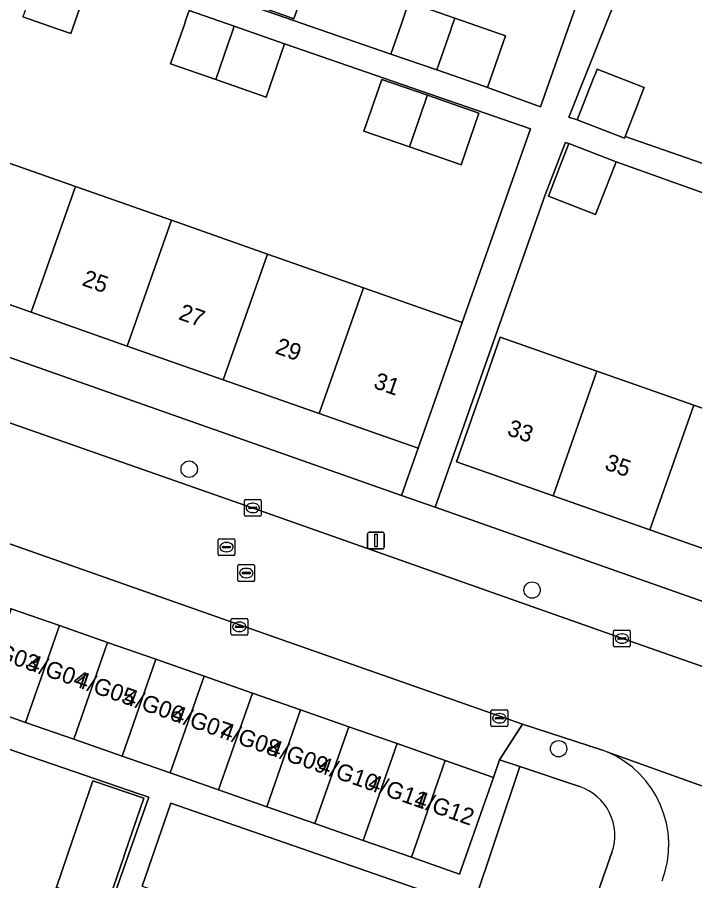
# Model space of a CAD drawing. Extents: x 163266 to 164362, y 381528 to 382286.
# Drawn here: x 163764.3 to 163804.8, y 381767.3 to 381818.9 of the extents above; entities that cross this region are included whole.
import ezdxf

# ---------------------------------------------------------------- set-up
doc = ezdxf.new("R2010")
doc.units = 0
for name, color, linetype in [('IMGEO_Boom', 7, 'Continuous'), ('IMGEO_Erf', 7, 'Continuous'), ('IMGEO_Kolk', 7, 'Continuous'), ('IMGEO_Lichtmast', 7, 'Continuous'), ('IMGEO_Pand', 7, 'Continuous'), ('IMGEO_Pand_nummerreeks', 7, 'Continuous'), ('IMGEO_Rijbaan_lokaal_open', 7, 'Continuous'), ('IMGEO_Rioolput', 7, 'Continuous'), ('IMGEO_Voetpad_open', 7, 'Continuous')]:
    doc.layers.add(name, color=color, linetype=linetype)

msp = doc.modelspace()

# ---------------------------------------------------------------- linework, layer by layer
at = {"layer": 'IMGEO_Boom'}
for centre in [(163774.544, 381791.905), (163795.057, 381784.674), (163796.639, 381775.19)]:
    msp.add_circle(centre, 0.489, dxfattribs=at)
at = {"layer": 'IMGEO_Erf'}
for points in [[(163787.688, 381819.823), (163790.428, 381818.871), (163793.457, 381817.82), (163792.384, 381814.728), (163795.551, 381813.576), (163799.648, 381825.198)], [(163807.718, 381822.512), (163801.881, 381824.57), (163797.253, 381812.961), (163797.76, 381812.79), (163798.731, 381815.281), (163798.859, 381815.606), (163798.942, 381815.821), (163801.764, 381814.721), (163801.509, 381814.069), (163801.398, 381813.783), (163800.621, 381811.792), (163806.584, 381809.723)], [(163768.641, 381821.332), (163767.47, 381817.96), (163766.587, 381818.259), (163764.604, 381818.948)], [(163733.129, 381820.984), (163739.036, 381818.906), (163744.778, 381816.887), (163750.52, 381814.867), (163756.262, 381812.847), (163762.004, 381810.827), (163767.747, 381808.807), (163773.489, 381806.788), (163779.23, 381804.768), (163784.972, 381802.748), (163790.881, 381800.67), (163794.959, 381812.258), (163780.251, 381817.34), (163779.146, 381814.157), (163776.13, 381815.203), (163773.435, 381816.139), (163774.256, 381818.503), (163774.353, 381818.782), (163774.541, 381819.322)], [(163774.991, 381820.76), (163780.776, 381818.737), (163786.613, 381816.73), (163787.22, 381818.475), (163787.57, 381819.484)], [(163805.887, 381808.218), (163800.078, 381810.276), (163800.02, 381810.126), (163799.904, 381809.829), (163798.85, 381807.128), (163796.032, 381808.227), (163796.803, 381810.205), (163797.06, 381810.865), (163797.259, 381811.376), (163797.057, 381811.447), (163796.997, 381811.305), (163795.828, 381808.307), (163789.253, 381789.626), (163821.122, 381778.41)], [(163766.06, 381755.118), (163772.137, 381772.294), (163771.532, 381772.501), (163759.849, 381776.496), (163757.586, 381770.079), (163755.503, 381764.175)], [(163797.9, 381772.923), (163794.313, 381774.123), (163791.485, 381765.67), (163773.445, 381771.929), (163771.727, 381766.978), (163774.858, 381765.89), (163774.655, 381765.304), (163773.855, 381763), (163773.661, 381762.44), (163772.898, 381760.24), (163769.766, 381761.327), (163767.393, 381754.643), (163770.053, 381753.697), (163769.026, 381750.811), (163767.998, 381747.922), (163765.178, 381748.926), (163758.709, 381730.399), (163761.868, 381729.282), (163760.69, 381725.952), (163759.83, 381723.522), (163756.671, 381724.639), (163752.72, 381713.509), (163775.587, 381705.463)], [(163793.157, 381750), (163799.834, 381768.991)]]:
    msp.add_lwpolyline(points, dxfattribs=at)
for points in [[(163778.832, 381823.024), (163781.897, 381821.96), (163781.602, 381821.113), (163780.813, 381818.841), (163780.424, 381818.976), (163779.191, 381819.404), (163777.749, 381819.905), (163775.28, 381820.761), (163775.024, 381820.85), (163775.791, 381823.06), (163775.924, 381823.442), (163776.107, 381823.97)], [(163788.795, 381814.27), (163791.877, 381813.2), (163790.805, 381810.11), (163790.586, 381810.186), (163787.722, 381811.18), (163784.998, 381812.126), (163785.911, 381814.752), (163786.072, 381815.215)], [(163765.102, 381801.288), (163759.36, 381803.308), (163753.617, 381805.328), (163747.875, 381807.348), (163742.133, 381809.367), (163736.391, 381811.387), (163730.484, 381813.465), (163729.761, 381813.719), (163728.773, 381810.911), (163787.244, 381790.333), (163788.236, 381793.151), (163782.328, 381795.229), (163776.586, 381797.249), (163770.844, 381799.268)], [(163810.505, 381793.699), (163816.29, 381791.665), (163816.701, 381791.52), (163816.524, 381791.016), (163817.181, 381790.785), (163821.897, 381789.126), (163820.984, 381786.53), (163821.242, 381786.439), (163819.707, 381782.075), (163813.66, 381784.202), (163807.875, 381786.237), (163802.09, 381788.272), (163796.306, 381790.307), (163790.526, 381792.34), (163792.185, 381797.057), (163793.151, 381799.803), (163798.936, 381797.768), (163804.72, 381795.734)], [(163766.606, 381766.901), (163767.567, 381769.713), (163768.783, 381773.268), (163771.832, 381772.226), (163770.703, 381768.923), (163770.616, 381768.671), (163769.645, 381765.83), (163768.8, 381763.359), (163765.751, 381764.4)]]:
    msp.add_lwpolyline(points, close=True, dxfattribs=at)
msp.add_arc((163796.927, 381770.003), 3.078, 340.8165, 71.5651, dxfattribs=at)
at = {"layer": 'IMGEO_Kolk'}
for p, q in [((163777.846, 381789.161), (163777.846, 381790.013)), ((163777.921, 381790.087), (163778.773, 381790.087)), ((163778.334, 381789.867), (163778.359, 381789.867)), ((163778.847, 381790.013), (163778.847, 381789.161)), ((163778.105, 381789.581), (163778.105, 381789.593)), ((163778.543, 381789.544), (163778.145, 381789.544)), ((163778.148, 381789.63), (163778.546, 381789.63)), ((163778.357, 381789.307), (163778.332, 381789.307)), ((163778.589, 381789.593), (163778.589, 381789.581)), ((163778.773, 381789.087), (163777.921, 381789.087)), ((163777.045, 381782.051), (163777.045, 381782.903)), ((163777.12, 381782.977), (163777.972, 381782.977)), ((163777.347, 381782.52), (163777.745, 381782.52)), ((163777.533, 381782.757), (163777.558, 381782.757)), ((163778.046, 381782.903), (163778.046, 381782.051)), ((163777.304, 381782.471), (163777.304, 381782.483)), ((163777.742, 381782.434), (163777.344, 381782.434)), ((163777.556, 381782.197), (163777.531, 381782.197)), ((163777.788, 381782.483), (163777.788, 381782.471)), ((163799.927, 381781.35), (163799.927, 381782.202)), ((163800.002, 381782.276), (163800.854, 381782.276)), ((163800.415, 381782.056), (163800.44, 381782.056)), ((163800.928, 381782.202), (163800.928, 381781.35)), ((163777.972, 381781.977), (163777.12, 381781.977)), ((163800.186, 381781.77), (163800.186, 381781.782)), ((163800.624, 381781.733), (163800.226, 381781.733)), ((163800.229, 381781.819), (163800.627, 381781.819)), ((163800.438, 381781.496), (163800.413, 381781.496)), ((163800.67, 381781.782), (163800.67, 381781.77)), ((163800.854, 381781.276), (163800.002, 381781.276)), ((163792.596, 381776.583), (163792.596, 381777.435)), ((163792.671, 381777.509), (163793.523, 381777.509)), ((163793.597, 381777.435), (163793.597, 381776.583)), ((163792.855, 381777.003), (163792.855, 381777.015)), ((163793.293, 381776.966), (163792.895, 381776.966)), ((163792.898, 381777.052), (163793.296, 381777.052)), ((163793.084, 381777.289), (163793.109, 381777.289)), ((163793.339, 381777.015), (163793.339, 381777.003)), ((163793.523, 381776.509), (163792.671, 381776.509)), ((163793.107, 381776.729), (163793.082, 381776.729))]:
    msp.add_line(p, q, dxfattribs=at)
for points in [[(163777.846, 381789.161), (163777.846, 381790.013)], [(163777.921, 381790.087), (163778.773, 381790.087)], [(163778.847, 381790.013), (163778.847, 381789.161)], [(163778.773, 381789.087), (163777.921, 381789.087)], [(163777.045, 381782.051), (163777.045, 381782.903)], [(163777.12, 381782.977), (163777.972, 381782.977)], [(163778.046, 381782.903), (163778.046, 381782.051)], [(163799.927, 381781.35), (163799.927, 381782.202)], [(163800.002, 381782.276), (163800.854, 381782.276)], [(163800.928, 381782.202), (163800.928, 381781.35)], [(163777.972, 381781.977), (163777.12, 381781.977)], [(163800.854, 381781.276), (163800.002, 381781.276)], [(163792.596, 381776.583), (163792.596, 381777.435)], [(163792.671, 381777.509), (163793.523, 381777.509)], [(163793.597, 381777.435), (163793.597, 381776.583)], [(163793.523, 381776.509), (163792.671, 381776.509)]]:
    msp.add_lwpolyline(points, dxfattribs=at)
for centre, radius, start, end in [((163777.923, 381790.011), 0.0765, 91.552, 178.448), ((163777.923, 381790.011), 0.0765, 91.552, 178.448), ((163778.771, 381790.011), 0.0765, 1.552, 88.448), ((163778.771, 381790.011), 0.0765, 1.552, 88.448), ((163778.145, 381789.59), 0.0403, 85.8775, 175.7526), ((163778.142, 381789.58), 0.0366, 178.938, 274.7102), ((163778.546, 381789.587), 0.043, 264.8664, 352.4533), ((163778.55, 381789.592), 0.0386, 1.7309, 96.639), ((163777.923, 381789.163), 0.0765, 181.552, 268.448), ((163777.923, 381789.163), 0.0765, 181.552, 268.448), ((163778.771, 381789.163), 0.0765, 271.552, 358.448), ((163778.771, 381789.163), 0.0765, 271.552, 358.448), ((163777.122, 381782.901), 0.0765, 91.552, 178.448), ((163777.122, 381782.901), 0.0765, 91.552, 178.448), ((163777.344, 381782.48), 0.0403, 85.8775, 175.7526), ((163777.749, 381782.482), 0.0386, 1.7309, 96.639), ((163777.97, 381782.901), 0.0765, 1.552, 88.448), ((163777.97, 381782.901), 0.0765, 1.552, 88.448), ((163777.122, 381782.053), 0.0765, 181.552, 268.448), ((163777.122, 381782.053), 0.0765, 181.552, 268.448), ((163777.341, 381782.47), 0.0366, 178.938, 274.7102), ((163777.745, 381782.477), 0.043, 264.8664, 352.4533), ((163777.97, 381782.053), 0.0765, 271.552, 358.448), ((163777.97, 381782.053), 0.0765, 271.552, 358.448), ((163800.004, 381782.2), 0.0765, 91.552, 178.448), ((163800.004, 381782.2), 0.0765, 91.552, 178.448), ((163800.852, 381782.2), 0.0765, 1.552, 88.448), ((163800.852, 381782.2), 0.0765, 1.552, 88.448), ((163800.226, 381781.779), 0.0403, 85.8775, 175.7526), ((163800.223, 381781.769), 0.0366, 178.938, 274.7102), ((163800.627, 381781.776), 0.043, 264.8664, 352.4533), ((163800.631, 381781.781), 0.0386, 1.7309, 96.639), ((163800.004, 381781.352), 0.0765, 181.552, 268.448), ((163800.004, 381781.352), 0.0765, 181.552, 268.448), ((163800.852, 381781.352), 0.0765, 271.552, 358.448), ((163800.852, 381781.352), 0.0765, 271.552, 358.448), ((163792.673, 381777.433), 0.0765, 91.552, 178.448), ((163792.673, 381777.433), 0.0765, 91.552, 178.448), ((163793.521, 381777.433), 0.0765, 1.552, 88.448), ((163793.521, 381777.433), 0.0765, 1.552, 88.448), ((163792.895, 381777.012), 0.0403, 85.8775, 175.7526), ((163792.892, 381777.002), 0.0366, 178.938, 274.7102), ((163793.296, 381777.009), 0.043, 264.8664, 352.4533), ((163793.3, 381777.014), 0.0386, 1.7309, 96.639), ((163792.673, 381776.585), 0.0765, 181.552, 268.448), ((163792.673, 381776.585), 0.0765, 181.552, 268.448), ((163793.521, 381776.585), 0.0765, 271.552, 358.448), ((163793.521, 381776.585), 0.0765, 271.552, 358.448)]:
    msp.add_arc(centre, radius, start, end, dxfattribs=at)
for centre, major_axis, ratio, start_param, end_param in [((163778.333, 381789.587), (-0.387, 0.002), 0.722429, 4.712389, 7.853982), ((163778.358, 381789.587), (-0.39, 0.002), 0.717154, 1.570796, 4.712389), ((163777.532, 381782.477), (-0.387, 0.002), 0.722429, 4.712389, 7.853982), ((163777.557, 381782.477), (-0.39, 0.002), 0.717154, 1.570796, 4.712389), ((163800.414, 381781.776), (-0.387, 0.002), 0.722429, 4.712389, 7.853982), ((163800.439, 381781.776), (-0.39, 0.002), 0.717154, 1.570796, 4.712389), ((163793.083, 381777.009), (-0.387, 0.002), 0.722429, 4.712389, 7.853982), ((163793.108, 381777.009), (-0.39, 0.002), 0.717154, 1.570796, 4.712389)]:
    msp.add_ellipse(centre, major_axis=major_axis, ratio=ratio, start_param=start_param, end_param=end_param, dxfattribs=at)
at = {"layer": 'IMGEO_Lichtmast'}
for p, q in [((163785.219, 381787.238), (163785.219, 381788.038)), ((163785.219, 381788.038), (163785.219, 381787.238)), ((163785.319, 381788.138), (163786.109, 381788.138)), ((163786.109, 381788.138), (163785.319, 381788.138)), ((163786.209, 381788.038), (163786.209, 381787.238)), ((163786.209, 381787.238), (163786.209, 381788.038)), ((163786.109, 381787.138), (163785.319, 381787.138)), ((163785.319, 381787.138), (163786.109, 381787.138))]:
    msp.add_line(p, q, dxfattribs=at)
msp.add_lwpolyline([(163785.639, 381788.013), (163785.789, 381788.013), (163785.789, 381787.263), (163785.639, 381787.263), (163785.639, 381788.013)], dxfattribs=at)
for centre, start, end in [((163785.319, 381788.038), 90, 180), ((163785.319, 381788.038), 90, 180), ((163786.109, 381788.038), 0, 90), ((163786.109, 381788.038), 360, 90), ((163785.319, 381787.238), 180, 270), ((163785.319, 381787.238), 180, 270), ((163786.109, 381787.238), 270, 0), ((163786.109, 381787.238), 270, 0)]:
    msp.add_arc(centre, 0.1, start, end, dxfattribs=at)
at = {"layer": 'IMGEO_Pand'}
for points in [[(163768.664, 381821.399), (163768.846, 381821.924), (163765.982, 381822.918), (163765.87, 381822.596), (163765.777, 381822.326), (163765.709, 381822.132), (163765.621, 381821.878), (163765.572, 381821.737), (163765.482, 381821.477), (163765.187, 381820.628), (163765.066, 381820.279), (163764.604, 381818.948), (163766.587, 381818.259), (163767.47, 381817.96), (163768.641, 381821.332)], [(163778.832, 381823.024), (163778.649, 381822.496), (163778.488, 381822.032), (163778.272, 381821.41), (163777.749, 381819.905), (163779.191, 381819.404), (163780.424, 381818.976), (163780.813, 381818.841), (163781.602, 381821.113), (163781.897, 381821.96)], [(163790.428, 381818.871), (163787.688, 381819.823), (163787.57, 381819.484), (163787.22, 381818.475), (163786.613, 381816.73), (163789.355, 381815.779), (163790.166, 381818.115), (163790.277, 381818.434), (163790.311, 381818.533), (163790.385, 381818.746)], [(163777.236, 381818.387), (163774.541, 381819.322), (163774.353, 381818.782), (163774.256, 381818.503), (163773.435, 381816.139), (163776.13, 381815.203), (163776.877, 381817.355), (163776.978, 381817.646), (163777.034, 381817.805)], [(163790.428, 381818.871), (163790.385, 381818.746), (163790.311, 381818.533), (163790.277, 381818.434), (163790.166, 381818.115), (163789.355, 381815.779), (163792.219, 381814.785), (163792.384, 381814.728), (163793.457, 381817.82)], [(163780.251, 381817.34), (163777.236, 381818.387), (163777.034, 381817.805), (163776.978, 381817.646), (163776.877, 381817.355), (163776.13, 381815.203), (163779.146, 381814.157)], [(163798.942, 381815.821), (163798.859, 381815.606), (163798.731, 381815.281), (163797.76, 381812.79), (163800.581, 381811.689), (163800.621, 381811.792), (163801.398, 381813.783), (163801.509, 381814.069), (163801.764, 381814.721)], [(163788.795, 381814.27), (163786.072, 381815.215), (163785.911, 381814.752), (163784.998, 381812.126), (163787.722, 381811.18), (163788.401, 381813.135), (163788.547, 381813.556), (163788.634, 381813.807), (163788.728, 381814.079)], [(163788.795, 381814.27), (163788.728, 381814.079), (163788.634, 381813.807), (163788.547, 381813.556), (163788.401, 381813.135), (163787.722, 381811.18), (163790.586, 381810.186), (163790.805, 381810.11), (163791.877, 381813.2)], [(163800.078, 381810.276), (163797.259, 381811.376), (163797.06, 381810.865), (163796.803, 381810.205), (163796.032, 381808.227), (163798.85, 381807.128), (163799.904, 381809.829), (163800.02, 381810.126)], [(163759.36, 381803.308), (163765.102, 381801.288), (163767.747, 381808.807), (163762.004, 381810.827)], [(163773.489, 381806.788), (163767.747, 381808.807), (163765.102, 381801.288), (163770.844, 381799.268)], [(163773.489, 381806.788), (163770.844, 381799.268), (163776.586, 381797.249), (163779.23, 381804.768)], [(163784.972, 381802.748), (163779.23, 381804.768), (163776.586, 381797.249), (163782.328, 381795.229)], [(163784.972, 381802.748), (163782.328, 381795.229), (163788.236, 381793.151), (163789.895, 381797.868), (163790.881, 381800.67)], [(163798.936, 381797.768), (163793.151, 381799.803), (163792.185, 381797.057), (163790.526, 381792.34), (163796.306, 381790.307)], [(163798.936, 381797.768), (163796.306, 381790.307), (163802.09, 381788.272), (163804.72, 381795.734)], [(163804.72, 381795.734), (163802.09, 381788.272), (163807.875, 381786.237), (163810.505, 381793.699)], [(163761.876, 381777.772), (163764.761, 381776.764), (163766.783, 381782.55), (163763.898, 381783.558)], [(163769.668, 381781.542), (163766.783, 381782.55), (163764.761, 381776.764), (163767.646, 381775.756)], [(163770.53, 381774.748), (163772.552, 381780.534), (163769.668, 381781.542), (163767.646, 381775.756)], [(163770.53, 381774.748), (163773.415, 381773.739), (163775.437, 381779.526), (163772.552, 381780.534)], [(163775.437, 381779.526), (163773.415, 381773.739), (163776.3, 381772.731), (163778.322, 381778.517)], [(163778.322, 381778.517), (163776.3, 381772.731), (163779.184, 381771.723), (163781.206, 381777.509)], [(163781.206, 381777.509), (163779.184, 381771.723), (163782.069, 381770.715), (163784.091, 381776.501)], [(163784.954, 381769.707), (163786.976, 381775.493), (163784.091, 381776.501), (163782.069, 381770.715)], [(163787.838, 381768.699), (163789.86, 381774.485), (163786.976, 381775.493), (163784.954, 381769.707)], [(163787.838, 381768.699), (163790.723, 381767.691), (163792.745, 381773.477), (163789.86, 381774.485)], [(163766.606, 381766.901), (163768.53, 381766.223), (163769.049, 381766.041), (163769.294, 381765.954), (163769.645, 381765.83), (163770.616, 381768.671), (163770.703, 381768.923), (163771.832, 381772.226), (163768.783, 381773.268), (163767.567, 381769.713)]]:
    msp.add_lwpolyline(points, close=True, dxfattribs=at)
at = {"layer": 'IMGEO_Rijbaan_lokaal_open'}
for points in [[(163800.522, 381781.766), (163778.368, 381789.58), (163759.961, 381796.019), (163758.267, 381796.696), (163758.246, 381796.703), (163755.964, 381790.127), (163758.692, 381789.233), (163779.71, 381781.835), (163794.487, 381776.648), (163799.261, 381775.101)], [(163832.755, 381770.426), (163821.983, 381774.359), (163821.874, 381774.396), (163816.213, 381776.322), (163810.767, 381778.175), (163800.522, 381781.766)], [(163815.981, 381769.093), (163799.533, 381774.995)], [(163799.533, 381774.995), (163815.981, 381769.093)]]:
    msp.add_lwpolyline(points, dxfattribs=at)
for centre, radius, start, end in [((163797.322, 381769.723), 5.717, 67.2459, 70.1718), ((163797.217, 381769.445), 6.014, 339.0565, 67.3533)]:
    msp.add_arc(centre, radius, start, end, dxfattribs=at)
at = {"layer": 'IMGEO_Rioolput'}
for p, q in [((163776.276, 381786.821), (163776.276, 381787.673)), ((163776.351, 381787.747), (163777.203, 381787.747)), ((163777.277, 381787.673), (163777.277, 381786.821)), ((163776.535, 381787.241), (163776.535, 381787.253)), ((163776.973, 381787.204), (163776.575, 381787.204)), ((163776.578, 381787.29), (163776.976, 381787.29)), ((163776.764, 381787.527), (163776.789, 381787.527)), ((163777.019, 381787.253), (163777.019, 381787.241)), ((163777.203, 381786.747), (163776.351, 381786.747)), ((163776.787, 381786.967), (163776.762, 381786.967)), ((163777.46, 381785.269), (163777.46, 381786.121)), ((163777.535, 381786.195), (163778.387, 381786.195)), ((163778.461, 381786.121), (163778.461, 381785.269)), ((163777.719, 381785.689), (163777.719, 381785.701)), ((163778.157, 381785.652), (163777.759, 381785.652)), ((163777.762, 381785.738), (163778.16, 381785.738)), ((163777.948, 381785.975), (163777.973, 381785.975)), ((163778.203, 381785.701), (163778.203, 381785.689)), ((163778.387, 381785.195), (163777.535, 381785.195)), ((163777.971, 381785.415), (163777.946, 381785.415))]:
    msp.add_line(p, q, dxfattribs=at)
for points in [[(163776.276, 381786.821), (163776.276, 381787.673)], [(163776.351, 381787.747), (163777.203, 381787.747)], [(163777.277, 381787.673), (163777.277, 381786.821)], [(163777.203, 381786.747), (163776.351, 381786.747)], [(163777.46, 381785.269), (163777.46, 381786.121)], [(163777.535, 381786.195), (163778.387, 381786.195)], [(163778.461, 381786.121), (163778.461, 381785.269)], [(163778.387, 381785.195), (163777.535, 381785.195)]]:
    msp.add_lwpolyline(points, dxfattribs=at)
for centre, radius, start, end in [((163776.353, 381787.671), 0.0765, 91.552, 178.448), ((163776.353, 381787.671), 0.0765, 91.552, 178.448), ((163777.201, 381787.671), 0.0765, 1.552, 88.448), ((163777.201, 381787.671), 0.0765, 1.552, 88.448), ((163776.575, 381787.25), 0.0403, 85.8775, 175.7526), ((163776.572, 381787.24), 0.0366, 178.938, 274.7102), ((163776.976, 381787.247), 0.043, 264.8664, 352.4533), ((163776.98, 381787.252), 0.0386, 1.7309, 96.639), ((163776.353, 381786.823), 0.0765, 181.552, 268.448), ((163776.353, 381786.823), 0.0765, 181.552, 268.448), ((163777.201, 381786.823), 0.0765, 271.552, 358.448), ((163777.201, 381786.823), 0.0765, 271.552, 358.448), ((163777.537, 381786.119), 0.0765, 91.552, 178.448), ((163777.537, 381786.119), 0.0765, 91.552, 178.448), ((163778.385, 381786.119), 0.0765, 1.552, 88.448), ((163778.385, 381786.119), 0.0765, 1.552, 88.448), ((163777.759, 381785.698), 0.0403, 85.8775, 175.7526), ((163777.756, 381785.688), 0.0366, 178.938, 274.7102), ((163778.16, 381785.695), 0.043, 264.8664, 352.4533), ((163778.164, 381785.7), 0.0386, 1.7309, 96.639), ((163777.537, 381785.271), 0.0765, 181.552, 268.448), ((163777.537, 381785.271), 0.0765, 181.552, 268.448), ((163778.385, 381785.271), 0.0765, 271.552, 358.448), ((163778.385, 381785.271), 0.0765, 271.552, 358.448)]:
    msp.add_arc(centre, radius, start, end, dxfattribs=at)
for centre, major_axis, ratio, start_param, end_param in [((163776.763, 381787.247), (-0.387, 0.002), 0.722429, 4.712389, 7.853982), ((163776.788, 381787.247), (-0.39, 0.002), 0.717154, 1.570796, 4.712389), ((163777.947, 381785.695), (-0.387, 0.002), 0.722429, 4.712389, 7.853982), ((163777.972, 381785.695), (-0.39, 0.002), 0.717154, 1.570796, 4.712389)]:
    msp.add_ellipse(centre, major_axis=major_axis, ratio=ratio, start_param=start_param, end_param=end_param, dxfattribs=at)
at = {"layer": 'IMGEO_Voetpad_open'}
for points in [[(163686.577, 381826.945), (163685.646, 381824.121), (163685.076, 381822.394), (163704.639, 381815.509), (163720.044, 381810.112), (163726.041, 381807.998), (163740.853, 381802.813), (163758.246, 381796.703), (163758.267, 381796.696), (163759.961, 381796.019), (163778.368, 381789.58), (163800.522, 381781.766), (163810.767, 381778.175), (163816.213, 381776.322), (163816.626, 381777.354), (163822.318, 381775.342), (163821.983, 381774.359), (163832.755, 381770.426)], [(163821.122, 381778.41), (163789.253, 381789.626), (163787.244, 381790.333), (163728.773, 381810.911), (163727.155, 381811.48), (163687.737, 381825.353)], [(163799.648, 381825.198), (163795.551, 381813.576), (163792.384, 381814.728), (163792.219, 381814.785), (163789.355, 381815.779), (163786.613, 381816.73), (163780.776, 381818.737), (163774.991, 381820.76)], [(163806.584, 381809.723), (163800.621, 381811.792), (163800.581, 381811.689), (163797.76, 381812.79), (163797.253, 381812.961), (163801.881, 381824.57)], [(163774.541, 381819.322), (163777.236, 381818.387), (163780.251, 381817.34), (163794.959, 381812.258), (163790.881, 381800.67), (163789.895, 381797.868), (163788.236, 381793.151), (163787.244, 381790.333), (163789.253, 381789.626), (163795.828, 381808.307), (163796.997, 381811.305), (163797.057, 381811.447), (163797.259, 381811.376), (163800.078, 381810.276), (163805.887, 381808.218)], [(163771.727, 381766.978), (163773.445, 381771.929), (163791.485, 381765.67), (163794.313, 381774.123), (163793.112, 381774.525), (163792.745, 381773.477), (163790.723, 381767.691), (163787.838, 381768.699), (163784.954, 381769.707), (163782.069, 381770.715), (163779.184, 381771.723), (163776.3, 381772.731), (163773.415, 381773.739), (163770.53, 381774.748), (163767.646, 381775.756), (163764.761, 381776.764), (163761.876, 381777.772)], [(163759.849, 381776.496), (163771.532, 381772.501), (163772.137, 381772.294), (163766.06, 381755.118)], [(163799.261, 381775.101), (163794.487, 381776.648), (163793.112, 381774.525), (163794.313, 381774.123), (163797.9, 381772.923)], [(163799.834, 381768.991), (163793.157, 381750), (163777.847, 381706.456)]]:
    msp.add_lwpolyline(points, dxfattribs=at)
msp.add_lwpolyline([(163758.692, 381789.233), (163758.494, 381786.632), (163758.129, 381785.574), (163761.014, 381784.566), (163763.898, 381783.558), (163766.783, 381782.55), (163769.668, 381781.542), (163772.552, 381780.534), (163775.437, 381779.526), (163778.322, 381778.517), (163781.206, 381777.509), (163784.091, 381776.501), (163786.976, 381775.493), (163789.86, 381774.485), (163792.745, 381773.477), (163793.112, 381774.525), (163794.487, 381776.648), (163779.71, 381781.835)], close=True, dxfattribs=at)
for centre, radius, start, end in [((163797.322, 381769.723), 5.717, 67.2459, 70.1718), ((163797.217, 381769.445), 6.014, 339.0565, 67.3533), ((163796.927, 381770.003), 3.078, 340.8165, 71.5651)]:
    msp.add_arc(centre, radius, start, end, dxfattribs=at)

# ---------------------------------------------------------------- texts
at = {"layer": 'IMGEO_Pand_nummerreeks'}
for s, rotation, p in [('25', 340.6209, (163768.079, 381802.913)), ('27', 340.6209, (163773.854, 381800.881)), ('29', 340.6209, (163779.629, 381798.85)), ('31', 340.6209, (163785.512, 381796.78)), ('33', 340.6197, (163793.5, 381793.965)), ('35', 340.6197, (163799.337, 381791.912)), ('4/G03', 340.5871, (163761.915, 381780.956)), ('4/G04', 340.5871, (163764.797, 381779.941)), ('4/G05', 340.5871, (163767.679, 381778.925)), ('4/G06', 340.5871, (163770.561, 381777.909)), ('4/G07', 340.5871, (163773.443, 381776.894)), ('4/G08', 340.5871, (163776.328, 381775.877)), ('4/G09', 340.5871, (163779.204, 381774.864)), ('4/G10', 340.5871, (163782.178, 381773.816)), ('4/G11', 340.5871, (163785.161, 381772.764)), ('4/G12', 340.5871, (163787.933, 381771.787))]:
    msp.add_text(s, height=1, rotation=rotation, dxfattribs=at).set_placement(p)

doc.saveas('drawing.dxf')
